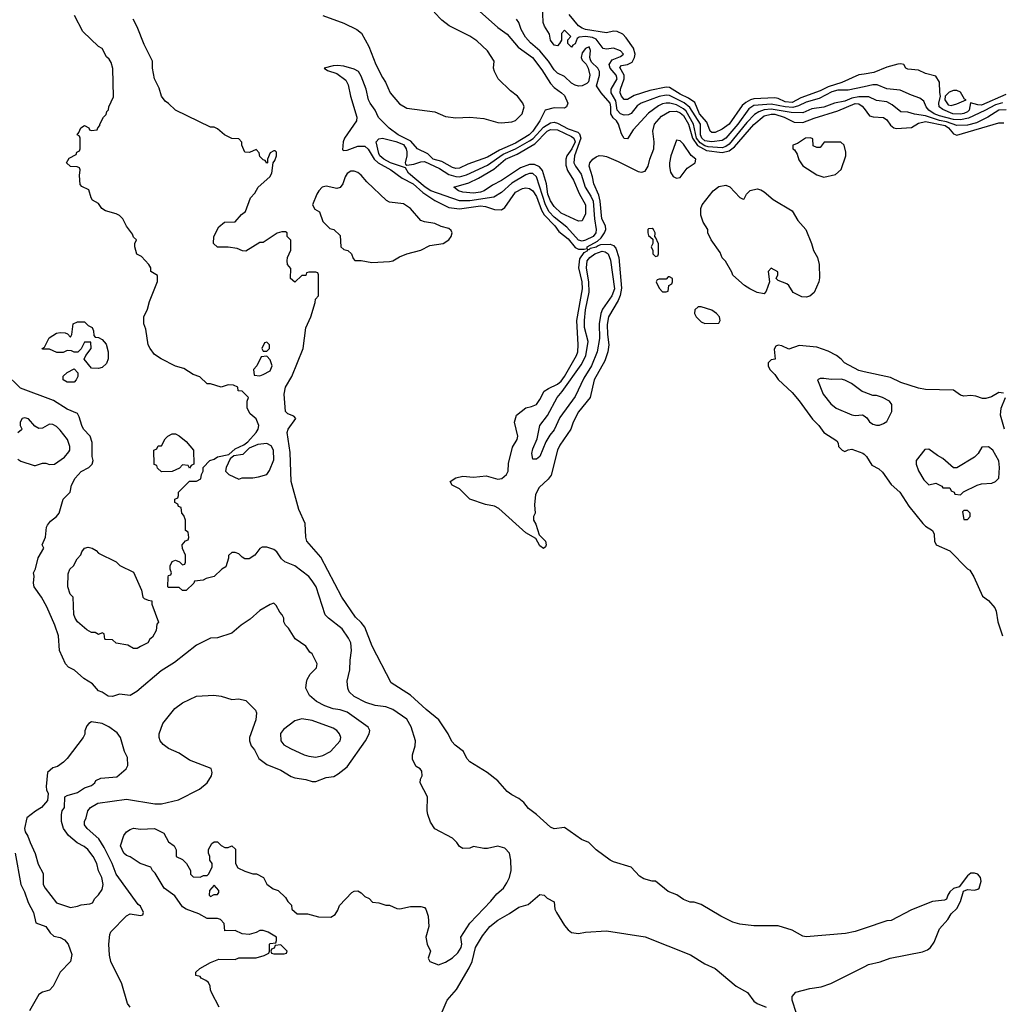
# Model space of a CAD drawing. Header units: inches. Extents: x 1793402 to 1900366, y 320852 to 470679.
# Tile 518 of 604: x 1875180 to 1880783, y 401646 to 407267. Entities that reach past the tile are written whole.
import ezdxf

# ---------------------------------------------------------------- set-up
doc = ezdxf.new("R2010")
doc.units = ezdxf.units.IN
doc.header["$MEASUREMENT"] = 0
doc.layers.add('B8470', color=7, linetype='Continuous')
doc.layers.add('B8480', color=7, linetype='Continuous')

msp = doc.modelspace()

# ---------------------------------------------------------------- linework, layer by layer
at = {"layer": 'B8470', "color": 4}
for points, elevation in [([(1876910, 407291.3), (1877030, 407246), (1877104.7, 407210), (1877131, 407190), (1877173.2, 407113.2), (1877213.4, 407010), (1877250, 406936), (1877267.7, 406910), (1877294, 406850), (1877347.1, 406787.1), (1877390, 406762), (1877550, 406740.7), (1877610, 406714.8), (1877670, 406706.8), (1877750, 406710.6), (1877830, 406702), (1877910, 406679.1), (1877930, 406677.3), (1877990, 406682.8), (1878010, 406691), (1878049, 406730), (1878059.3, 406770), (1878051.8, 406790), (1878022.4, 406830), (1877980.9, 406860.9), (1877911.5, 406930), (1877889.5, 406970), (1877884, 406990), (1877888.7, 407030), (1877850, 407089), (1877790, 407145.2), (1877750, 407172.7), (1877632.1, 407232.1), (1877590, 407264), (1877545.2, 407310)], 244), ([(1877787, 407330), (1877910, 407221.6), (1877963.3, 407183.3), (1878024.5, 407110), (1878107.3, 407050), (1878160.6, 406980.6), (1878210, 406902), (1878230, 406879.5), (1878273.2, 406850), (1878290, 406833.2), (1878309, 406790), (1878302, 406770), (1878290, 406761), (1878230, 406763.8), (1878179, 406750), (1878149.7, 406690), (1878108.4, 406630), (1878088, 406610), (1878010, 406561.5), (1877918, 406522), (1877850, 406482.7), (1877737.5, 406442.5), (1877690, 406419.5), (1877670, 406417.6), (1877650, 406423.7), (1877590, 406457.4), (1877540.5, 406470), (1877510, 406500.3), (1877450, 406530.4), (1877413.1, 406573.1), (1877340.3, 406610), (1877288.2, 406648.2), (1877227.8, 406707.8), (1877208.9, 406750), (1877180.8, 406790), (1877171.3, 406810), (1877158.5, 406870), (1877130, 406944.9), (1877114.3, 406970), (1877090, 406984), (1877030, 407000.8), (1876994.3, 407005.7), (1876970, 407003.7), (1876918, 406990), (1876937.2, 406977.2), (1876990, 406959.7), (1877041.1, 406921.1), (1877054.7, 406894.7), (1877067.7, 406830), (1877104.7, 406710), (1877101.7, 406690), (1877034, 406590), (1877027.2, 406570), (1877023.3, 406523.3), (1877030, 406519.5), (1877050, 406521.7), (1877110, 406544.8), (1877150, 406544.1), (1877170, 406528.5), (1877204, 406470), (1877226.2, 406450), (1877298.7, 406410), (1877362.6, 406362.6), (1877425.1, 406330), (1877480.4, 406280.4), (1877550, 406235.1), (1877630, 406195.1), (1877690, 406187.6), (1877810, 406203.9), (1877839.8, 406199.8), (1877890, 406183), (1877930, 406180.7), (1877950, 406195.1), (1878010, 406282), (1878050, 406302.9), (1878070, 406307), (1878090, 406303.7), (1878110, 406289.4), (1878130, 406258), (1878159, 406179), (1878173.7, 406153.7), (1878235.4, 406090), (1878258.2, 406058.2), (1878310, 406016.4), (1878350, 405966.3), (1878370, 405956.9), (1878403, 405957), (1878418.5, 405961.5), (1878419.1, 405970), (1878478.4, 406001.6), (1878499.4, 406020.6), (1878518.9, 406050), (1878525.7, 406070), (1878523.1, 406090), (1878503.6, 406130), (1878493.8, 406230), (1878485.4, 406265.4), (1878456.4, 406330), (1878450.4, 406370), (1878430.7, 406430), (1878434.8, 406450), (1878450.8, 406470), (1878470, 406483.7), (1878488.7, 406491.3), (1878510.4, 406489.6), (1878530, 406485.4), (1878596.9, 406456.9), (1878710, 406399.3), (1878730, 406396), (1878750, 406402.7), (1878768, 406430), (1878776.5, 406470), (1878799.5, 406530), (1878801.6, 406570), (1878793.7, 406630), (1878803.7, 406670), (1878844.1, 406715.9), (1878890, 406742), (1878930, 406744.8), (1878950, 406735.9), (1878970, 406719.3), (1878998.5, 406670), (1879021.1, 406590), (1879050, 406549.1), (1879100.5, 406520.5), (1879190, 406508.4), (1879230, 406518.2), (1879259.4, 406540.6), (1879370, 406668), (1879430, 406717.4), (1879470, 406727.8), (1879490, 406726.6), (1879543.7, 406710), (1879601, 406681), (1879650, 406679.8), (1879714.8, 406705.2), (1879850, 406746.2), (1879950, 406788.5), (1879970, 406786.6), (1879990, 406773.6), (1880000, 406759.8)], 236), ([(1880000, 406884.1), (1879910, 406864.2), (1879850, 406863.9), (1879815.1, 406855.1), (1879743.4, 406816.6), (1879670, 406796.8), (1879625, 406775), (1879593.8, 406766.2), (1879550, 406769.2), (1879470, 406785.4), (1879370, 406776.8), (1879342.9, 406757.1), (1879278.6, 406670), (1879210, 406591.3), (1879190, 406577.4), (1879130, 406568.9), (1879090, 406576.1), (1879073.5, 406590), (1879066.5, 406610), (1879066, 406670), (1879006.1, 406766.1), (1878972.8, 406792.8), (1878890, 406834.2), (1878870, 406836.1), (1878830, 406827.7), (1878727.3, 406790), (1878704.8, 406775.2), (1878670, 406732), (1878655.9, 406724.1), (1878630, 406721.5), (1878609.2, 406729.2), (1878591, 406750), (1878582.8, 406802.8), (1878556, 406850), (1878555.4, 406870), (1878589.7, 406930), (1878585.7, 406950), (1878550.9, 406990), (1878544, 407010), (1878562.4, 407037.6), (1878610, 407056.3), (1878626, 407070), (1878610, 407089.2), (1878570, 407104.5), (1878530, 407098.4), (1878510, 407102), (1878470, 407155.4), (1878450, 407164.5), (1878410, 407170.8), (1878372.8, 407167.2), (1878361.4, 407158.6), (1878350, 407128.7), (1878338, 407122), (1878328.9, 407108.9), (1878308, 407130), (1878308.4, 407151.6), (1878326, 407170), (1878290, 407206), (1878272.7, 407187.3), (1878272, 407150), (1878262, 407130), (1878250, 407118), (1878230, 407122), (1878209.2, 407150), (1878204.7, 407184.7), (1878175.3, 407230), (1878169, 407250), (1878164.5, 407350)], 228), ([(1876318, 401630), (1876274.6, 401714.6), (1876268.9, 401728.9), (1876268, 401750), (1876258, 401770), (1876243.1, 401783.1), (1876216.4, 401796.4), (1876210, 401806), (1876186, 401810), (1876186, 401830), (1876208.4, 401851.6), (1876270, 401884.7), (1876316.4, 401903.6), (1876410, 401902), (1876430, 401911.3), (1876530, 401911.3), (1876574.6, 401925.4), (1876602, 401938), (1876606, 401950), (1876606, 401990), (1876610, 401994), (1876642, 401998), (1876646, 402010), (1876646, 402030), (1876598, 402058), (1876570, 402068), (1876550, 402068), (1876530, 402055.3), (1876490, 402044), (1876450, 402048.7), (1876410, 402068), (1876350, 402066), (1876347.3, 402107.3), (1876326, 402130), (1876310, 402135.3), (1876250, 402135.3), (1876203.1, 402163.1), (1876130, 402188.7), (1876110, 402202), (1876064.7, 402264.7), (1876004, 402310), (1875954, 402394), (1875938, 402410), (1875928.4, 402428.4), (1875868, 402450), (1875810, 402488.7), (1875790, 402495.3), (1875775.3, 402510), (1875755.3, 402550), (1875775.3, 402610), (1875789.3, 402630.7), (1875810, 402644.7), (1875830, 402651), (1875870, 402646), (1875950, 402650.8), (1876003.6, 402623.6), (1876030, 402574), (1876062, 402550), (1876072.7, 402527.3), (1876074, 402490), (1876110, 402472), (1876132, 402450), (1876154, 402410), (1876154, 402390), (1876170, 402374), (1876210, 402372), (1876230, 402382), (1876250, 402382), (1876258, 402390), (1876278, 402430), (1876278, 402450), (1876266, 402470), (1876266, 402490), (1876258, 402510), (1876258, 402530), (1876276.4, 402563.6), (1876290, 402574), (1876310, 402574), (1876330, 402552), (1876350, 402542), (1876370, 402542), (1876391.6, 402551.6), (1876411.6, 402531.6), (1876412, 402450), (1876425.4, 402425.4), (1876465.4, 402405.4), (1876510, 402391.3), (1876531.1, 402391.1), (1876571.1, 402371.1), (1876591.6, 402331.6), (1876626.4, 402306.4), (1876655.3, 402295.3), (1876696.9, 402256.9), (1876710, 402234), (1876731.6, 402211.6), (1876734, 402190), (1876763.6, 402163.6), (1876823.6, 402163.6), (1876886.4, 402146.4), (1876956.4, 402143.6), (1876980.4, 402159.6), (1876996.4, 402183.6), (1877006, 402210), (1877076.4, 402283.6), (1877090, 402292), (1877110, 402294), (1877130, 402282), (1877150, 402262), (1877174, 402250), (1877194, 402230), (1877230, 402224.7), (1877270, 402212), (1877291.6, 402211.6), (1877332.7, 402192.7), (1877350, 402192), (1877410, 402204.7), (1877470, 402204.7), (1877490, 402198), (1877498, 402190), (1877511, 402150), (1877514.8, 402090), (1877498.8, 402030), (1877506, 401990), (1877524.7, 401950), (1877512, 401910), (1877522, 401890), (1877570, 401871.3), (1877610, 401886), (1877650, 401911), (1877680.1, 401939.9), (1877699.6, 401970), (1877702.9, 401990), (1877697.2, 402030), (1877749.6, 402110.4), (1877870, 402236), (1877903.3, 402276.7), (1877941.2, 402310), (1877961.2, 402338.8), (1877976, 402370), (1877985.2, 402410), (1877982.7, 402470), (1877975.3, 402510), (1877950, 402538), (1877910, 402548.7), (1877850, 402535.3), (1877830, 402535.3), (1877770, 402548), (1877750, 402538), (1877710, 402535.3), (1877690, 402548), (1877675.3, 402570), (1877650, 402594), (1877550, 402648), (1877525.6, 402685.6), (1877509, 402730), (1877505.2, 402750), (1877508, 402830), (1877466, 402910), (1877468.4, 402931.6), (1877478, 402950), (1877476.4, 402976.4), (1877466, 402990), (1877443.1, 403003.1), (1877423.1, 403043.1), (1877422, 403070), (1877438, 403122), (1877439, 403150), (1877414, 403230), (1877390, 403274), (1877309.4, 403329.4), (1877270, 403345.2), (1877210, 403352.7), (1877155.3, 403370), (1877090, 403402.7), (1877061.2, 403430), (1877053.2, 403450), (1877049, 403490), (1877064, 403556), (1877066, 403610), (1877074.8, 403665.2), (1877069.3, 403710), (1877057.2, 403737.2), (1877021.2, 403790), (1876942, 403850), (1876924, 403870), (1876872.3, 404030), (1876850, 404064), (1876830, 404089), (1876750, 404149), (1876692.9, 404172.9), (1876675.3, 404190), (1876648, 404230), (1876630, 404242), (1876590, 404255.3), (1876564.7, 404255.3), (1876550, 404248), (1876522, 404210), (1876490, 404188.7), (1876466, 404190), (1876450, 404198), (1876430, 404218), (1876410, 404226), (1876390, 404226), (1876372.7, 404207.3), (1876372.7, 404192.7), (1876356.9, 404143.1), (1876334, 404130), (1876290, 404088.7), (1876243.6, 404076.4), (1876227.3, 404067.3), (1876178, 404062), (1876174, 404050), (1876130, 404008), (1876108.4, 404008.4), (1876090, 404026), (1876030, 404026), (1876026, 404030), (1876027.3, 404087.3), (1876030, 404094), (1876042, 404098), (1876046, 404110), (1876038, 404130), (1876038, 404150), (1876050, 404174), (1876070, 404182), (1876092.7, 404172.7), (1876110, 404154), (1876122, 404158), (1876126, 404170), (1876126, 404210), (1876108.4, 404248.4), (1876108, 404270), (1876127.3, 404292.7), (1876142, 404298), (1876146, 404310), (1876142, 404342), (1876126, 404350), (1876126, 404410), (1876116.4, 404436.4), (1876106, 404450), (1876102, 404482), (1876087.3, 404487.3), (1876082, 404502), (1876066, 404510), (1876066, 404530), (1876082, 404538), (1876086, 404550), (1876086, 404570), (1876148.4, 404631.6), (1876190, 404632), (1876214.6, 404645.4), (1876218, 404670), (1876228, 404690), (1876228, 404710), (1876266, 404750), (1876290, 404758), (1876309.4, 404770.6), (1876374.6, 404785.4), (1876410, 404818), (1876459.3, 404840.7), (1876482.9, 404857.1), (1876529.4, 404910), (1876540.9, 404930), (1876545.2, 404950), (1876530, 404988), (1876496.4, 405016.4), (1876478, 405050), (1876478, 405090), (1876486, 405110), (1876450, 405146), (1876427.3, 405147.3), (1876426, 405170), (1876400.4, 405180.4), (1876370, 405182), (1876330, 405168.7), (1876270, 405188), (1876250, 405188), (1876208.9, 405228.9), (1876170, 405242), (1876116.5, 405276.5), (1876070, 405288.7), (1875988, 405330), (1875950, 405355.3), (1875924, 405390), (1875914, 405410), (1875900.4, 405500.4), (1875888.7, 405530), (1875888.7, 405570), (1875910, 405614), (1875921.2, 405658.8), (1875967.3, 405772.7), (1875967.3, 405807.3), (1875928.9, 405828.9), (1875928, 405850), (1875918, 405870), (1875874.6, 405914.6), (1875849.1, 405929.1), (1875838, 405970), (1875838, 405990), (1875846, 406010), (1875830, 406026), (1875823.1, 406043.1), (1875790, 406088), (1875768.7, 406130), (1875750, 406148.7), (1875730, 406158), (1875670, 406175.3), (1875649.3, 406189.3), (1875630, 406218), (1875596.4, 406236.4), (1875588, 406250), (1875574.6, 406294.6), (1875534.6, 406314.6), (1875525.6, 406325.6), (1875522, 406378), (1875526, 406410), (1875522, 406422), (1875507.3, 406427.3), (1875470, 406428), (1875448, 406450), (1875463.1, 406476.9), (1875502, 406498), (1875506, 406510), (1875522, 406518), (1875526, 406530), (1875526, 406590), (1875522, 406602), (1875508, 406610), (1875518, 406622), (1875528, 406650), (1875550, 406662), (1875574, 406650), (1875578, 406638), (1875590, 406634), (1875622, 406638), (1875626, 406650), (1875638, 406662), (1875638, 406670), (1875658, 406710), (1875673.6, 406726.4), (1875678, 406742), (1875687.3, 406752.7), (1875688, 406770), (1875714.6, 406825.4), (1875712.5, 406987.5), (1875701.5, 407021.5), (1875690, 407042), (1875674.6, 407054.6), (1875650, 407102), (1875630, 407114), (1875540.2, 407200.2), (1875493.2, 407290)], 248), ([(1880000, 402079.3), (1879950, 402062.7), (1879894, 402050), (1879670, 402032.3), (1879650, 402035.1), (1879590, 402069.5), (1879510, 402094.5), (1879370, 402095.1), (1879290, 402104.5), (1879250, 402116), (1879182, 402150), (1879070, 402216), (1879030, 402229.3), (1879008, 402230), (1878970, 402245.2), (1878932, 402272), (1878882, 402290), (1878810, 402348.7), (1878790, 402349), (1878742, 402362), (1878718, 402378), (1878670, 402428.7), (1878570, 402459), (1878550, 402469), (1878470, 402529), (1878429.3, 402569.3), (1878386.8, 402586.8), (1878290, 402655.3), (1878231.6, 402648.4), (1878210, 402657.2), (1878130, 402729), (1878083.7, 402763.7), (1878057.5, 402797.5), (1878030, 402822), (1877990, 402842), (1877962, 402862), (1877910, 402922), (1877849, 402970), (1877749.2, 403030), (1877733.2, 403050), (1877713.2, 403090), (1877665.6, 403125.6), (1877647.2, 403147.2), (1877625.2, 403190), (1877573.2, 403270), (1877499.3, 403330), (1877411.5, 403411.5), (1877300.9, 403480.9), (1877192.3, 403690), (1877150, 403799), (1877130, 403825.2), (1877096.6, 403856.6), (1877018, 403970), (1876898.3, 404198.3), (1876819, 404290), (1876813.6, 404313.6), (1876809, 404390), (1876773.2, 404470), (1876729.2, 404630), (1876724.1, 404795.9), (1876706.6, 404910), (1876712.3, 404930), (1876755.3, 404990), (1876744, 405004), (1876710, 405017.2), (1876697.2, 405030), (1876689.3, 405130), (1876697.2, 405170), (1876732.7, 405230), (1876798, 405390), (1876812.5, 405507.5), (1876842, 405570), (1876867.3, 405652.7), (1876868.4, 405671.6), (1876886, 405690), (1876886, 405810), (1876882, 405822), (1876870, 405826), (1876830, 405826), (1876818, 405822), (1876812.7, 405807.3), (1876790, 405806), (1876750, 405768), (1876726, 405790), (1876727.3, 405847.3), (1876708.7, 405868.7), (1876706, 405890), (1876708, 405910), (1876728.4, 405951.6), (1876727.3, 406007.3), (1876706, 406030), (1876706, 406050), (1876696.4, 406056.4), (1876676.4, 406056.4), (1876650, 406048.7), (1876570, 405995.3), (1876550, 405995.3), (1876470, 405946), (1876452, 405948), (1876420.4, 405960.4), (1876370, 405968), (1876310, 405968), (1876286, 405990), (1876288, 406030), (1876316.4, 406083.6), (1876348.4, 406111.6), (1876410, 406112), (1876445.6, 406154.4), (1876468.9, 406171.1), (1876498, 406250), (1876523.1, 406276.9), (1876542, 406310), (1876608.7, 406370), (1876619, 406390), (1876626, 406450), (1876636.4, 406463.6), (1876646, 406490), (1876646, 406510), (1876638, 406518), (1876630, 406518), (1876610, 406506), (1876594, 406470), (1876594, 406450), (1876590, 406448), (1876582, 406462), (1876570, 406466), (1876550, 406486), (1876547.3, 406507.3), (1876530, 406526), (1876491.6, 406508.4), (1876466, 406510), (1876448, 406550), (1876447.3, 406567.3), (1876430, 406586), (1876390, 406588.7), (1876349.4, 406609.4), (1876310, 406644), (1876290, 406653.2), (1876270, 406654), (1876069.5, 406749.5), (1876030, 406788.7), (1876010, 406802), (1875989, 406830), (1875976.5, 406876.5), (1875948.7, 406930), (1875938, 406990), (1875938, 407030), (1875890, 407126), (1875850, 407226), (1875828, 407270)], 244), ([(1880000, 406827), (1879970, 406827.1), (1879930, 406818), (1879890, 406802.4), (1879830.3, 406789.7), (1879770, 406767.8), (1879701.8, 406758.2), (1879650, 406735.6), (1879583.2, 406736.8), (1879470, 406756.8), (1879430, 406751.5), (1879398.8, 406741.2), (1879375.1, 406724.9), (1879330, 406679.1), (1879230, 406555.6), (1879210, 406542), (1879190, 406535.4), (1879110, 406540.5), (1879090, 406546.9), (1879064.5, 406564.5), (1879044.2, 406590), (1879025.7, 406670), (1878984.3, 406744.3), (1878970, 406758), (1878930, 406780.7), (1878890.2, 406789.8), (1878870.2, 406789.8), (1878850, 406786.6), (1878825.9, 406774.1), (1878770, 406732.3), (1878681.1, 406638.9), (1878650, 406586), (1878630, 406588), (1878614.6, 406614.6), (1878597.2, 406670), (1878586.6, 406690), (1878567.2, 406707.2), (1878553.5, 406730), (1878554.2, 406770), (1878549.7, 406790), (1878499.7, 406850), (1878473.2, 406890), (1878489.2, 406950), (1878489.3, 406970), (1878479.5, 406990), (1878444.8, 407024.8), (1878438.4, 407038.4), (1878434.5, 407050), (1878438, 407090), (1878431.1, 407111.1), (1878410, 407102.7), (1878390, 407078), (1878384.4, 407050), (1878390, 407036), (1878413.2, 407013.2), (1878425.5, 406990), (1878434, 406950), (1878427.1, 406912.9), (1878418, 406902), (1878390, 406889.3), (1878370, 406886.6), (1878350, 406892.3), (1878330, 406903.7), (1878290, 406942), (1878250, 406962), (1878230, 406980.9), (1878198.7, 407030), (1878150, 407089.5), (1878095.2, 407135.2), (1878067.2, 407167.2), (1878042, 407210), (1878029.2, 407250), (1878015.3, 407270)], 232), ([(1880000, 406956.5), (1879970, 406952.3), (1879872.8, 406907.2), (1879795.9, 406884.1), (1879750, 406860.3), (1879639.1, 406820.9), (1879590, 406793.8), (1879550, 406797.8), (1879510, 406817.2), (1879490, 406821.4), (1879370, 406814), (1879351.6, 406808.4), (1879325.1, 406794.9), (1879303.8, 406776.2), (1879230, 406669.7), (1879190, 406642), (1879150, 406622.6), (1879130, 406623), (1879121.6, 406630), (1879101.7, 406681.7), (1879061.4, 406730), (1879033.6, 406793.6), (1878998.4, 406818.4), (1878950, 406841.4), (1878890, 406879.2), (1878870, 406881.7), (1878777.4, 406862.6), (1878686.7, 406833.3), (1878650, 406811.8), (1878630, 406812), (1878615.6, 406830), (1878607.2, 406850), (1878609.7, 406870), (1878629.8, 406930), (1878629.8, 406949.8), (1878606.5, 406993.5), (1878614.5, 407005.5), (1878650, 407011.6), (1878675.7, 407024.3), (1878689.7, 407050), (1878692.6, 407070), (1878684.1, 407104.1), (1878642.5, 407162.5), (1878623.2, 407183.2), (1878590, 407199.3), (1878570, 407202), (1878530, 407191.8), (1878410, 407209.8), (1878390, 407217.7), (1878370, 407231.5), (1878315.8, 407295.8)], 224), ([(1880000, 405257.3), (1879970, 405263.7), (1879888.2, 405308.2), (1879870, 405329.2), (1879842, 405350), (1879794.2, 405374.2), (1879730, 405398), (1879630, 405407), (1879570, 405386), (1879530, 405405.2), (1879510, 405409), (1879496, 405404), (1879486.4, 405386.4), (1879491.6, 405328.4), (1879470, 405326), (1879452.7, 405307.3), (1879452, 405290), (1879462, 405270), (1879490, 405242), (1879510, 405212), (1879590, 405138), (1879630, 405091.3), (1879705.8, 404985.8), (1879741, 404950), (1879770, 404911), (1879843.6, 404863.6), (1879852, 404850), (1879854, 404830), (1879874, 404810), (1879890, 404802), (1879908.7, 404811.3), (1879930, 404814.8), (1879993.2, 404793.2), (1880000, 404786.7)], 244), ([(1875810, 401629.3), (1875796, 401650), (1875762.5, 401762.5), (1875700.9, 401890), (1875692.9, 401927.1), (1875689, 401990), (1875694.8, 402045.2), (1875700.7, 402059.3), (1875790, 402152), (1875810, 402162), (1875870, 402154), (1875882, 402158), (1875886, 402170), (1875870, 402206), (1875856.4, 402216.4), (1875730, 402389.2), (1875707.6, 402450), (1875662, 402542), (1875631.4, 402591.4), (1875565.2, 402650), (1875549.3, 402670), (1875549.3, 402690), (1875559.3, 402710), (1875569.5, 402750.5), (1875584, 402770), (1875625.6, 402794.4), (1875790, 402818), (1875950.5, 402790.5), (1875990, 402790.6), (1876086.8, 402813.2), (1876205.6, 402874.4), (1876250, 402911.3), (1876275.3, 402950), (1876279, 402970), (1876272.9, 402992.9), (1876150, 403039.3), (1876090, 403079.3), (1876030, 403106), (1875999, 403130), (1875982, 403150), (1875975.3, 403170), (1875975.3, 403190), (1875997.2, 403250), (1876065.4, 403334.6), (1876110, 403366.8), (1876190, 403406), (1876288.9, 403411.1), (1876330, 403404.7), (1876390, 403386), (1876430, 403390.8), (1876470, 403381), (1876526, 403326), (1876531, 403311), (1876527.3, 403270), (1876491.3, 403170), (1876491.3, 403150), (1876502, 403122), (1876519.8, 403099.8), (1876544.7, 403050), (1876590, 403014.8), (1876670, 402982.8), (1876730, 402946.8), (1876750, 402938.8), (1876814, 402930), (1876850, 402918), (1876870, 402918), (1876930, 402941), (1876972.9, 402947.1), (1876998.6, 402961.4), (1877050, 403001), (1877154, 403150), (1877174, 403190), (1877179, 403210), (1877170, 403228), (1877050, 403314.5), (1877010, 403327), (1876970, 403332), (1876922, 403350), (1876874.8, 403374.8), (1876834, 403410), (1876814, 403450), (1876816.4, 403483.6), (1876820.4, 403499.6), (1876838, 403530), (1876873.6, 403566.4), (1876878, 403590), (1876850, 403646), (1876836.4, 403656.4), (1876814, 403690), (1876752.9, 403732.9), (1876713.6, 403793.6), (1876698, 403810), (1876688, 403830), (1876688, 403850), (1876678, 403870), (1876664.7, 403884.7), (1876643.1, 403923.1), (1876630, 403935.3), (1876610, 403928.7), (1876550, 403894), (1876495.2, 403844.8), (1876444.7, 403810), (1876390, 403764), (1876310, 403739), (1876270, 403737.2), (1876190, 403697.2), (1876062.8, 403597.2), (1875986.8, 403550), (1875847.9, 403432.1), (1875810, 403409), (1875750, 403417.2), (1875710, 403404), (1875685.6, 403405.6), (1875650, 403428.7), (1875630, 403435.3), (1875595.5, 403475.5), (1875546.3, 403506.3), (1875493.6, 403553.6), (1875458, 403570), (1875442, 403590), (1875406.3, 403666.3), (1875401.2, 403750), (1875380.9, 403810), (1875335.3, 403915.3), (1875305.2, 403970), (1875262, 404030), (1875258, 404050), (1875262, 404090), (1875259, 404110), (1875270, 404132), (1875285.6, 404194.4), (1875318, 404250), (1875309, 404270), (1875326.3, 404313.7), (1875332.3, 404370), (1875338, 404382), (1875355.3, 404404.7), (1875390, 404430.8), (1875406, 404450), (1875429, 404530), (1875468.7, 404570), (1875475.3, 404610), (1875497.2, 404650), (1875530, 404686.8), (1875575.3, 404710), (1875594, 404730), (1875599, 404750), (1875593.6, 404773.6), (1875593.6, 404853.6), (1875582, 404890), (1875544, 404930), (1875534, 404950), (1875520.2, 405000.2), (1875510, 405018), (1875450, 405044), (1875373.7, 405093.7), (1875184.1, 405164.1), (1875096, 405250)], 252), ([(1880000, 405141.3), (1879990, 405145.2), (1879929, 405190), (1879890, 405209.4), (1879870, 405214.5), (1879812.9, 405212.9), (1879770, 405218), (1879750, 405218), (1879734, 405210), (1879766.8, 405130), (1879810, 405074.8), (1879841, 405050), (1879930, 405010.7), (1879950, 405007.3), (1879991, 405011), (1880000, 405004.9)], 248), ([(1875170, 404758), (1875187.1, 404747.1), (1875262, 404722), (1875270, 404721), (1875310, 404736), (1875330, 404736), (1875350, 404726.8), (1875378, 404730), (1875435.3, 404770), (1875460.2, 404799.8), (1875465.2, 404810), (1875466, 404830), (1875452.3, 404870), (1875410, 404924), (1875390, 404944), (1875370, 404955.3), (1875350, 404958), (1875310, 404935.3), (1875290, 404934), (1875265.6, 404945.6), (1875230, 404988), (1875210, 404994), (1875194, 404990), (1875182, 404970), (1875182, 404950), (1875191.6, 404931.6), (1875190, 404926), (1875170, 404908)], 256), ([(1875153.4, 402510), (1875186.8, 402330), (1875207.9, 402287.9), (1875228.3, 402228.3), (1875258, 402170), (1875271.3, 402111.3), (1875330, 402090.7), (1875354, 402054), (1875374.8, 402034.8), (1875410, 402026.8), (1875435.2, 402015.2), (1875456, 401990), (1875478, 401930), (1875470.8, 401890), (1875411.3, 401830), (1875370.9, 401749.1), (1875350, 401728), (1875310, 401715.3), (1875290, 401702), (1875236, 401610)], 252), ([(1877585.2, 401590), (1877620.9, 401670), (1877672.7, 401730), (1877745.4, 401854.6), (1877762, 401890), (1877782.7, 401970), (1877822.5, 402037.5), (1877864, 402090), (1877910, 402126.8), (1877976.2, 402163.8), (1878030, 402201), (1878083.1, 402216.9), (1878150, 402274), (1878174, 402270), (1878191.6, 402251.6), (1878230, 402232), (1878234.8, 402190), (1878244, 402170), (1878290, 402096), (1878310, 402071), (1878330, 402056), (1878368.9, 402051.1), (1878410, 402058.8), (1878530, 402065.5), (1878750, 402032.4), (1879008.8, 401928.8), (1879090, 401878), (1879150.4, 401850.4), (1879270, 401750.8), (1879333.7, 401713.7), (1879370, 401664.7), (1879390, 401651.3), (1879442, 401630)], 244), ([(1879613.6, 401593.6), (1879588.7, 401670), (1879589, 401690), (1879610, 401716), (1879690, 401736), (1879754.6, 401745.4), (1879810, 401764.7), (1880000, 401861.1)], 244)]:
    msp.add_lwpolyline(points, dxfattribs=dict(at, elevation=elevation))
for points, elevation in [([(1878390, 406002.7), (1878369.1, 406009.1), (1878302.5, 406082.5), (1878230, 406139.8), (1878202.8, 406170), (1878181.5, 406210), (1878130, 406369.3), (1878110, 406387.8), (1878090, 406388), (1878070, 406380.5), (1877990, 406333.5), (1877930, 406280.7), (1877885.8, 406254.2), (1877750, 406233.5), (1877690, 406233.3), (1877526, 406290), (1877495.4, 406310), (1877399.6, 406390), (1877382, 406422), (1877296, 406450), (1877259.3, 406470), (1877236, 406490), (1877230, 406502), (1877214, 406570), (1877230, 406586), (1877250, 406590.4), (1877327.8, 406572.2), (1877370, 406553.4), (1877386, 406530), (1877390, 406512), (1877390.3, 406489.7), (1877380.7, 406450), (1877382, 406442), (1877390, 406436), (1877430, 406441.7), (1877470, 406455.8), (1877490, 406456.5), (1877576.7, 406416.7), (1877630, 406382.4), (1877670, 406371.2), (1877690, 406370.2), (1877730, 406381.3), (1877850, 406436.5), (1877940.7, 406499.3), (1878010.4, 406529.6), (1878090, 406574.3), (1878110.9, 406589.1), (1878170, 406653.8), (1878210, 406677.7), (1878230, 406680.9), (1878250, 406676), (1878310, 406644.5), (1878365.5, 406625.5), (1878375.9, 406615.9), (1878383.2, 406590), (1878346.9, 406490), (1878343.6, 406450), (1878352, 406430), (1878385.2, 406385.2), (1878408, 406310), (1878440, 406260), (1878453.4, 406230), (1878460.2, 406130), (1878470.3, 406070), (1878468.8, 406050), (1878453.4, 406030), (1878410, 406007.7)], 232), ([(1878370, 406116), (1878270, 406162), (1878230, 406199.5), (1878210, 406232), (1878194.7, 406270), (1878186.4, 406330), (1878165, 406405), (1878147, 406427), (1878119.3, 406439.3), (1878090, 406441), (1878038.6, 406421.4), (1877930, 406348.2), (1877878.5, 406321.5), (1877830.6, 406290), (1877810, 406282.6), (1877770, 406276.3), (1877710, 406282.4), (1877684, 406290), (1877658, 406310), (1877744.6, 406335.4), (1877798.7, 406361.3), (1877886, 406414), (1877954, 406470), (1878020.2, 406499.8), (1878121.2, 406558.8), (1878190, 406630.2), (1878210, 406639.3), (1878250, 406638.5), (1878330, 406600.7), (1878342.4, 406590), (1878350.1, 406570.1), (1878331.8, 406530), (1878303.6, 406490), (1878297.6, 406470), (1878296.9, 406436.9), (1878306.7, 406406.7), (1878341.3, 406350), (1878373.7, 406273.7), (1878410.3, 406210), (1878410, 406158), (1878390, 406119)], 228), ([(1878930, 406579), (1878897.6, 406490), (1878888.7, 406450), (1878888.6, 406428.6), (1878895.9, 406395.9), (1878910, 406371.3), (1878930, 406362.8), (1878950, 406366.8), (1878990, 406418.8), (1879035.3, 406450), (1879039, 406470), (1879012.2, 406492.2), (1878970, 406556.2), (1878950, 406576)], 244), ([(1879693.2, 406593.2), (1879664.7, 406590), (1879619.8, 406560.2), (1879594, 406550), (1879594, 406530), (1879603.6, 406523.6), (1879618.8, 406498.8), (1879627.1, 406467.1), (1879650, 406432), (1879730, 406381), (1879770, 406367.3), (1879837.2, 406382.8), (1879868.9, 406411.1), (1879895.3, 406490), (1879895.3, 406510), (1879886, 406550), (1879867.3, 406567.3), (1879772.7, 406567.3), (1879750, 406538), (1879730, 406538), (1879710, 406546), (1879707.3, 406587.3)], 244), ([(1877090, 406402), (1877070, 406402), (1877050, 406388), (1877038, 406370), (1877024.7, 406330), (1877010, 406309), (1876990, 406304), (1876930, 406317.2), (1876906, 406310), (1876886.8, 406290), (1876876, 406270), (1876852, 406210), (1876865.4, 406185.4), (1876892, 406170), (1876910, 406114), (1876950, 406074), (1876974, 406070), (1877010, 406034), (1877014, 405970), (1877030, 405954), (1877054, 405950), (1877074, 405930), (1877083.6, 405903.6), (1877092.7, 405892.7), (1877128.4, 405891.6), (1877190, 405881), (1877290, 405886.8), (1877310, 405890.8), (1877347.2, 405912.8), (1877390, 405930.8), (1877470, 405950.8), (1877522, 405978), (1877598, 405990), (1877628.7, 406010), (1877642, 406030), (1877648.7, 406050), (1877643.1, 406063.1), (1877630, 406074), (1877585.4, 406085.4), (1877550, 406102.7), (1877490, 406113.2), (1877470, 406121.2), (1877410, 406189.2), (1877370, 406216), (1877290, 406226), (1877274.2, 406234.2), (1877162, 406342), (1877130, 406379), (1877110, 406394)], 244), ([(1879310, 406242), (1879315.3, 406244.7), (1879328, 406270), (1879350, 406291.3), (1879390, 406301), (1879410, 406296), (1879430, 406284.7), (1879480.5, 406240.5), (1879590, 406176), (1879621.1, 406121.1), (1879667.3, 406070), (1879700.7, 405990), (1879710.6, 405950), (1879733.4, 405910), (1879744, 405870), (1879746.4, 405793.6), (1879741, 405770), (1879714.8, 405710), (1879690, 405689.3), (1879670, 405683.7), (1879644.8, 405684.8), (1879595.3, 405710), (1879570, 405748.7), (1879558.6, 405758.6), (1879510, 405778), (1879498, 405790), (1879508, 405810), (1879507.3, 405827.3), (1879470, 405848), (1879452, 405830), (1879461, 405770), (1879442, 405718), (1879430, 405702), (1879390, 405709.2), (1879348, 405730), (1879318, 405750), (1879250, 405808.7), (1879245.2, 405825.2), (1879209, 405889), (1879190, 405908), (1879178, 405938), (1879128, 406010), (1879108.7, 406050), (1879108, 406070), (1879082, 406110), (1879068.7, 406150), (1879068.9, 406188.9), (1879075.3, 406210), (1879138, 406290), (1879170, 406314.8), (1879210, 406322.8), (1879232.8, 406312.8), (1879290, 406252)], 236), ([(1878790, 406075.3), (1878770, 406073.2), (1878766, 406070), (1878764.7, 406050), (1878770, 406034), (1878794, 406014), (1878794, 405990), (1878784.7, 405970), (1878794, 405950), (1878794, 405930), (1878810, 405914), (1878822, 405918), (1878826, 405930), (1878827.3, 405987.3), (1878810, 406026), (1878806, 406026), (1878808, 406050), (1878798, 406070)], 244), ([(1878170, 404248.7), (1878150, 404264), (1878125.6, 404305.6), (1878070, 404337.2), (1877915.9, 404475.9), (1877890, 404489.3), (1877838.6, 404498.6), (1877750, 404529), (1877690, 404588.7), (1877648, 404610), (1877638, 404630), (1877670, 404651), (1877710, 404661), (1877770, 404656), (1877842, 404662), (1877910, 404644), (1877931.9, 404648.1), (1877959, 404670), (1877969.2, 404690), (1877970, 404734), (1877992.9, 404827.1), (1878019, 404870), (1878024, 404890), (1878005.2, 404970), (1878015.3, 405010), (1878069.5, 405050.5), (1878102, 405058), (1878129.3, 405070.7), (1878150, 405098), (1878174, 405146), (1878197.6, 405162.4), (1878250, 405185.3), (1878270, 405202.6), (1878290.8, 405230), (1878359.1, 405350), (1878365.4, 405370), (1878368.3, 405410), (1878359.8, 405550), (1878392.5, 405730), (1878389.8, 405770), (1878372.5, 405850), (1878378.2, 405901.8), (1878402, 405938), (1878424, 405950), (1878423.1, 405956.9), (1878430, 405954.8), (1878438.4, 405961.6), (1878470, 405969.3), (1878481.4, 405978.6), (1878497.4, 405982.6), (1878550, 405984.4), (1878570, 405977.6), (1878582.8, 405962.8), (1878599.6, 405910), (1878614.8, 405734.8), (1878608.5, 405691.5), (1878596.7, 405663.3), (1878541.5, 405570), (1878533.7, 405526.3), (1878534.7, 405470), (1878542.8, 405410), (1878538, 405370), (1878520.5, 405319.5), (1878459.3, 405210), (1878436, 405110), (1878370, 405029), (1878338.8, 404970), (1878326, 404930), (1878262.8, 404837.2), (1878250.4, 404809.6), (1878213.2, 404666.8), (1878195.9, 404644.1), (1878144.5, 404595.5), (1878124.5, 404555.5), (1878118, 404498), (1878122, 404450), (1878112, 404430), (1878112, 404410), (1878126.8, 404386.8), (1878145.4, 404325.4), (1878181, 404290), (1878184.7, 404270), (1878182, 404258)], 236), ([(1878110, 404758), (1878103.7, 404790), (1878110, 404818), (1878133.2, 404873.2), (1878149.5, 404950), (1878192.8, 405007.2), (1878247.6, 405110), (1878276.2, 405143.8), (1878384.2, 405295.8), (1878411.5, 405348.5), (1878425.1, 405430), (1878404.4, 405510), (1878403.5, 405550), (1878409.8, 405610), (1878431.2, 405711.2), (1878427.9, 405768), (1878415.1, 405850), (1878419.7, 405890), (1878434.3, 405910), (1878462.4, 405930), (1878505.1, 405945.1), (1878522.5, 405942.5), (1878538.7, 405930), (1878553.2, 405893.2), (1878574.7, 405730), (1878560.3, 405690), (1878506.1, 405613.9), (1878497.8, 405590), (1878488.5, 405530), (1878490, 405446), (1878475.8, 405370), (1878444.4, 405290), (1878399.6, 405220.4), (1878350, 405116), (1878263.8, 404996.2), (1878230, 404926), (1878205.5, 404894.5), (1878183.9, 404856.1), (1878150, 404774), (1878130, 404759)], 232), ([(1878890, 405798), (1878882, 405798), (1878870, 405786), (1878830, 405786), (1878818, 405782), (1878814, 405770), (1878830, 405734), (1878850, 405714), (1878870, 405714), (1878882, 405718), (1878886, 405750), (1878902, 405758), (1878906, 405770), (1878906, 405790)], 244), ([(1879070, 405628), (1879052.7, 405627.3), (1879034, 405610), (1879032, 405590), (1879042, 405570), (1879070, 405542), (1879091.6, 405531.6), (1879170, 405534), (1879178, 405550), (1879175.3, 405570), (1879158, 405590), (1879130, 405608.7)], 244), ([(1875630, 405275.3), (1875590, 405278), (1875548.4, 405328.4), (1875558, 405350), (1875588, 405390), (1875586, 405426), (1875550, 405426), (1875531.6, 405388.4), (1875512, 405368), (1875490, 405368), (1875476.4, 405376.4), (1875450, 405378), (1875427.3, 405367.3), (1875392.7, 405367.3), (1875350, 405386), (1875310, 405386), (1875308, 405390), (1875322, 405398), (1875348.9, 405451.1), (1875390, 405478), (1875410, 405482), (1875439.6, 405479.6), (1875452.7, 405472.7), (1875470, 405454), (1875478, 405470), (1875486, 405530), (1875510, 405542), (1875550, 405542), (1875570, 405522), (1875594, 405510), (1875602, 405490), (1875603.6, 405463.6), (1875610, 405454), (1875630, 405452), (1875650, 405442), (1875674.4, 405414.4), (1875684.7, 405370), (1875684.7, 405330), (1875675.3, 405304.7), (1875650, 405282)], 248), ([(1876590, 405426), (1876578, 405422), (1876562, 405390), (1876570, 405374), (1876590, 405374), (1876606, 405390), (1876606, 405410)], 248), ([(1876590, 405346), (1876558, 405342), (1876534, 405290), (1876514, 405270), (1876518, 405238), (1876550, 405234), (1876570, 405242), (1876610, 405262), (1876622, 405290), (1876610, 405326)], 248), ([(1875450, 405198), (1875428.7, 405210), (1875429, 405231), (1875450, 405252), (1875490, 405274), (1875512, 405250), (1875512, 405230), (1875502, 405210), (1875490, 405198)], 248), ([(1876150, 404706), (1876142, 404722), (1876110, 404726), (1876092.7, 404707.3), (1876050, 404688), (1875990, 404686), (1875967.3, 404707.3), (1875962, 404722), (1875947.3, 404727.3), (1875946, 404810), (1875962, 404818), (1875970, 404834), (1875990, 404834), (1876010, 404874), (1876026, 404890), (1876050, 404902), (1876070, 404902), (1876090, 404891.3), (1876130, 404858), (1876171.3, 404810), (1876174, 404730), (1876158, 404722)], 248), ([(1876590, 404847), (1876538.8, 404841.2), (1876490, 404821.2), (1876454.6, 404785.4), (1876402.8, 404777.2), (1876380.5, 404759.5), (1876358, 404710), (1876354, 404690), (1876374, 404670), (1876430, 404644.7), (1876450, 404651.3), (1876510, 404651.3), (1876543.1, 404656.9), (1876590, 404671.3), (1876606.3, 404693.7), (1876630, 404754), (1876629.3, 404810), (1876615.1, 404835.1)], 248), ([(1875830, 403678), (1875796.4, 403696.4), (1875730, 403708), (1875710, 403726), (1875670, 403728), (1875666, 403730), (1875662, 403762), (1875650, 403766), (1875630, 403758), (1875610, 403768), (1875590, 403768), (1875563.2, 403783.2), (1875510, 403829.2), (1875497.2, 403850), (1875488.9, 403871.1), (1875486, 403970), (1875468.4, 403988.4), (1875455.3, 404030), (1875456.4, 404103.6), (1875466, 404130), (1875488, 404150), (1875508, 404190), (1875528.9, 404211.1), (1875535.3, 404230), (1875550, 404251), (1875570, 404256), (1875594, 404250), (1875616.9, 404236.9), (1875630, 404222), (1875730, 404171.3), (1875751.1, 404151.1), (1875830, 404114), (1875876, 404010), (1875882, 403970), (1875890, 403962), (1875912.7, 403952.7), (1875934, 403950), (1875934, 403930), (1875972, 403828), (1875963.6, 403816.4), (1875959.6, 403780.4), (1875938, 403742), (1875922, 403730), (1875911.1, 403708.9), (1875870, 403688), (1875850, 403678)], 248), ([(1876790, 403276), (1876750, 403264), (1876685.2, 403214.8), (1876667.9, 403192.1), (1876671, 403150), (1876688, 403128), (1876725.8, 403105.8), (1876804.7, 403070), (1876830, 403063), (1876870, 403056.3), (1876910, 403066.8), (1876954, 403090), (1877009.2, 403150), (1877012.7, 403170), (1877005.2, 403190), (1876989.5, 403209.5), (1876970, 403222.7), (1876850, 403266)], 256), ([(1875590, 403258), (1875574, 403250), (1875563.6, 403236.4), (1875552.7, 403207.3), (1875551.6, 403188.4), (1875542, 403170), (1875450.7, 403049.3), (1875430, 403028.7), (1875395.3, 403004.7), (1875370, 402995.3), (1875338, 402970), (1875331.3, 402890), (1875332, 402870), (1875342, 402850), (1875338, 402810), (1875304.7, 402770), (1875270, 402749.2), (1875221, 402710), (1875206.8, 402650), (1875210.9, 402630.9), (1875226.8, 402606.8), (1875238.8, 402570), (1875268.1, 402508.1), (1875286.2, 402446.2), (1875313.2, 402393.2), (1875314.8, 402330), (1875326, 402310), (1875390, 402226), (1875470, 402198), (1875510, 402206.8), (1875530, 402214.8), (1875580.4, 402219.6), (1875594.6, 402225.4), (1875608, 402250), (1875630, 402272), (1875650, 402302), (1875656, 402330), (1875649.2, 402370), (1875630, 402408), (1875620.9, 402450), (1875599.3, 402490), (1875569.2, 402530), (1875547.7, 402547.7), (1875508.2, 402568.2), (1875459, 402610), (1875429.2, 402650), (1875419.3, 402690), (1875419, 402730), (1875422, 402750), (1875435.3, 402770), (1875438, 402830), (1875450, 402838), (1875510, 402854.8), (1875550, 402882.8), (1875590, 402896), (1875608.7, 402910), (1875615.3, 402924.7), (1875642.7, 402937.3), (1875734.5, 402945.5), (1875788, 402990), (1875798, 403010), (1875794.6, 403054.6), (1875778, 403090), (1875755.3, 403170), (1875736.5, 403196.5), (1875688, 403230), (1875650, 403249)], 256), ([(1876290, 402326), (1876263.6, 402296.4), (1876262, 402270), (1876270, 402262), (1876290, 402274), (1876310, 402274), (1876316.4, 402283.6), (1876316.4, 402296.4)], 248), ([(1876670, 401986), (1876638, 401982), (1876632.7, 401967.3), (1876618, 401962), (1876614, 401950), (1876618, 401938), (1876630, 401934), (1876690, 401934), (1876702, 401938), (1876706, 401950)], 248)]:
    msp.add_lwpolyline(points, close=True, dxfattribs=dict(at, elevation=elevation))
at = {"layer": 'B8480', "color": 4}
for points, elevation in [([(1880810, 406839.1), (1880670, 406778.9), (1880650, 406779.8), (1880607.5, 406792.5), (1880599, 406750), (1880590, 406741.5), (1880570, 406731.7), (1880550, 406728.2), (1880506, 406730), (1880450, 406754.5), (1880428, 406770), (1880426.6, 406790), (1880436, 406830), (1880431.5, 406851.5), (1880431.1, 406910), (1880410, 406943.7), (1880350, 406959.3), (1880310, 406979), (1880250, 406984), (1880238, 406990), (1880226, 407010), (1880210, 407015.3), (1880193.6, 407013.6), (1880130, 406995.1), (1880055.6, 406964.4), (1880000, 406956.5)], 224), ([(1880790, 406792.5), (1880750, 406781.6), (1880690, 406747.6), (1880596.1, 406703.9), (1880550, 406695.7), (1880510, 406697.7), (1880430, 406717.3), (1880400.5, 406730), (1880369.5, 406750), (1880354.5, 406770), (1880341.5, 406801.5), (1880318.9, 406818.9), (1880270, 406835.1), (1880205.1, 406865.1), (1880130, 406871.5), (1880074.3, 406894.3), (1880050, 406895.1), (1880000, 406884.1)], 228), ([(1880811.7, 406751.7), (1880770, 406749.7), (1880706, 406710), (1880641.4, 406678.6), (1880590, 406664.4), (1880530, 406661.8), (1880470, 406684), (1880430, 406690.5), (1880350, 406717.5), (1880287.8, 406727.8), (1880250, 406739.3), (1880210, 406741.2), (1880160.1, 406780.1), (1880130, 406797.2), (1880070, 406806), (1880026.9, 406826.9), (1880000, 406827)], 232), ([(1880000, 406759.8), (1880030, 406718.4), (1880051.3, 406711.3), (1880110, 406707.6), (1880130, 406695.1), (1880150, 406663.7), (1880170, 406649.4), (1880185.8, 406645.8), (1880270, 406651.5), (1880310, 406675.1), (1880350, 406684.8), (1880462, 406662), (1880481.8, 406650), (1880510, 406615.1), (1880530, 406606.6), (1880770, 406678), (1880798.6, 406678.6)], 236), ([(1880795.3, 405135.3), (1880770, 405138), (1880726.4, 405113.6), (1880695.3, 405104.7), (1880675.3, 405104.7), (1880637, 405117), (1880610, 405120.9), (1880570, 405117.2), (1880550, 405122.7), (1880510, 405152.3), (1880350, 405156), (1880310, 405162.7), (1880210, 405195.1), (1880150, 405225.1), (1880000, 405257.3)], 244), ([(1880000, 405004.9), (1880014.8, 404994.8), (1880030, 404972), (1880050, 404958), (1880070, 404952), (1880087.3, 404952.7), (1880110, 404962), (1880130, 404974), (1880158, 405030), (1880158, 405070), (1880146, 405090), (1880106, 405110), (1880070, 405122), (1880050, 405122), (1880000, 405141.3)], 248), ([(1880802, 404930), (1880779, 405010), (1880782, 405050), (1880808, 405110)], 244), ([(1880000, 404786.7), (1880013.7, 404773.7), (1880043.5, 404723.5), (1880083.5, 404703.5), (1880104.5, 404684.5), (1880153.7, 404613.7), (1880204.7, 404570), (1880256, 404490), (1880336, 404390), (1880350, 404376), (1880390.8, 404350), (1880400.7, 404330), (1880402.8, 404290), (1880411.3, 404270), (1880490, 404234.8), (1880590, 404132), (1880603.6, 404123.6), (1880626.4, 404086.4), (1880676.9, 403976.9), (1880710, 403951.3), (1880746.8, 403910), (1880754.8, 403890), (1880762.8, 403830), (1880790.8, 403750)], 244), ([(1880000, 401861.1), (1880025.8, 401874.2), (1880091.4, 401888.6), (1880148, 401910), (1880334.2, 401945.8), (1880362.9, 401957.1), (1880379, 401970), (1880399.6, 402000.4), (1880430, 402078), (1880479, 402130), (1880496.4, 402163.6), (1880530, 402194), (1880550, 402234), (1880567.3, 402292.7), (1880590, 402302), (1880630, 402298.8), (1880650, 402302.8), (1880657.2, 402310), (1880669, 402350), (1880664, 402370), (1880650, 402388.7), (1880630, 402395.3), (1880610, 402394), (1880590, 402379), (1880543.6, 402316.4), (1880510, 402308), (1880490, 402288), (1880478, 402270), (1880470, 402246), (1880459.6, 402240.4), (1880390, 402233.2), (1880270, 402186), (1880154.6, 402125.4), (1880130, 402122.7), (1880000, 402079.3)], 244)]:
    msp.add_lwpolyline(points, dxfattribs=dict(at, elevation=elevation))
for points, elevation in [([(1880530, 406863.1), (1880510, 406862.4), (1880486.4, 406853.6), (1880462, 406830), (1880461.6, 406810), (1880480.5, 406780.5), (1880496.4, 406776.4), (1880530, 406786.7), (1880582, 406810), (1880573, 406813), (1880550, 406852.3)], 224), ([(1880710, 404828), (1880672.7, 404827.3), (1880652, 404790), (1880630.9, 404769.1), (1880530, 404708), (1880510, 404708), (1880450, 404762), (1880419, 404779), (1880370, 404815.3), (1880346.8, 404813.2), (1880298, 404750), (1880298, 404730), (1880310.9, 404690.9), (1880340.7, 404640.7), (1880370, 404612), (1880410, 404622), (1880443.6, 404603.6), (1880450, 404594), (1880490, 404594), (1880498, 404578), (1880514, 404570), (1880518, 404558), (1880550, 404554), (1880568.4, 404571.6), (1880646, 404610), (1880670, 404618), (1880730, 404621), (1880750, 404631.3), (1880768.7, 404650), (1880772.7, 404710), (1880768.4, 404748.4), (1880735.3, 404810)], 248), ([(1880590, 404466), (1880570, 404466), (1880562, 404458), (1880570, 404414), (1880590, 404414), (1880606, 404430), (1880606, 404450)], 248)]:
    msp.add_lwpolyline(points, close=True, dxfattribs=dict(at, elevation=elevation))

doc.saveas('drawing.dxf')
